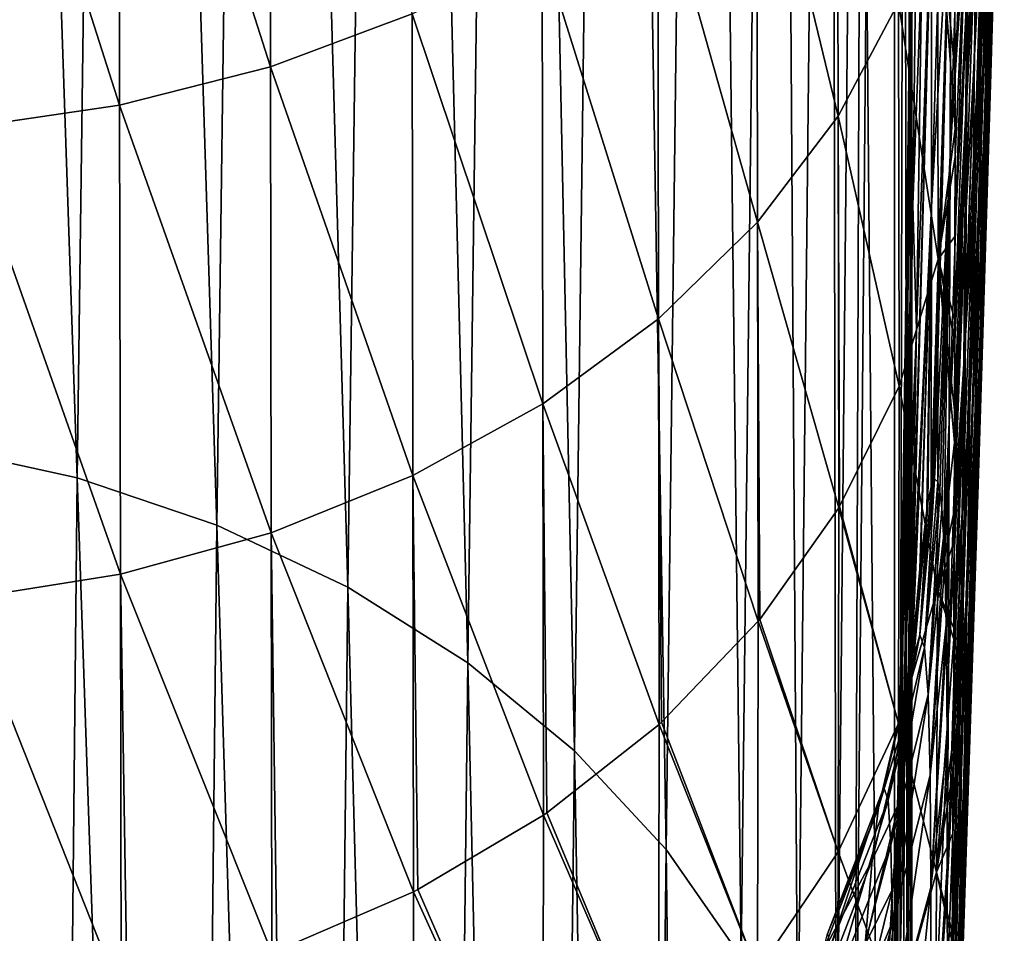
# Model space of a CAD drawing. Header units: metres. Extents: x -22 to 73, y -229 to 22.
# Tile 279 of 447: x 69.76 to 72.34, y -16.94 to -14.55. Entities that reach past the tile are written whole.
import ezdxf

# ---------------------------------------------------------------- set-up
doc = ezdxf.new("R2010")
doc.units = ezdxf.units.M
doc.layers.add('solid_509500_SW0001', color=7, linetype='CONTINUOUS')

msp = doc.modelspace()

# ---------------------------------------------------------------- linework, layer by layer
at = {"layer": 'solid_509500_SW0001'}
for points in [[(69.910164, -15.749055, 104.659492), (69.632225, -7.552925, 93.233162), (69.526772, -15.665167, 104.716293)], [(69.910164, -15.749055, 104.659492), (70.017578, -7.642092, 93.172707), (69.632225, -7.552925, 93.233162)], [(70.27684, -15.873529, 104.574036), (70.017578, -7.642092, 93.172707), (69.910164, -15.749055, 104.659492)], [(70.27684, -15.873529, 104.574036), (70.38517, -7.772264, 93.083076), (70.017578, -7.642092, 93.172707)], [(70.620407, -16.036415, 104.461418), (70.38517, -7.772264, 93.083076), (70.27684, -15.873529, 104.574036)], [(70.620407, -16.036415, 104.461418), (70.728462, -7.941125, 92.965866), (70.38517, -7.772264, 93.083076)], [(70.934845, -16.234865, 104.323608), (70.728462, -7.941125, 92.965866), (70.620407, -16.036415, 104.461418)], [(70.934845, -16.234865, 104.323608), (71.041351, -8.145673, 92.823158), (70.728462, -7.941125, 92.965866)], [(71.214684, -16.465414, 104.163017), (71.041351, -8.145673, 92.823158), (70.934845, -16.234865, 104.323608)], [(71.214684, -16.465414, 104.163017), (71.318268, -8.382266, 92.657494), (71.041351, -8.145673, 92.823158)], [(71.455009, -16.724031, 103.982437), (71.318268, -8.382266, 92.657494), (71.214684, -16.465414, 104.163017)], [(71.455009, -16.724031, 103.982437), (71.554283, -8.646699, 92.471817), (71.318268, -8.382266, 92.657494)], [(71.651642, -17.006201, 103.785034), (71.554283, -8.646699, 92.471817), (71.455009, -16.724031, 103.982437)], [(71.651642, -17.006201, 103.785034), (71.745201, -8.934265, 92.269432), (71.554283, -8.646699, 92.471817)], [(71.801132, -17.30699, 103.574257), (71.745201, -8.934265, 92.269432), (71.651642, -17.006201, 103.785034)], [(71.801132, -17.30699, 103.574257), (71.887627, -9.239851, 92.05394), (71.745201, -8.934265, 92.269432)], [(71.900879, -17.621143, 103.35379), (71.887627, -9.239851, 92.05394), (71.801132, -17.30699, 103.574257)], [(71.900879, -17.621143, 103.35379), (71.979027, -9.558017, 91.829178), (71.887627, -9.239851, 92.05394)], [(71.900879, -17.621143, 103.35379), (71.949539, -17.908514, 103.074821), (71.979027, -9.558017, 91.829178)], [(71.979027, -9.558017, 91.829178), (71.949539, -17.908514, 103.074821), (71.980484, -14.32576, 97.936165)], [(71.980484, -14.32576, 97.936165), (72.056168, -22.905062, 105.482613), (72.053749, -10.996961, 90.819214)], [(72.056168, -22.905062, 105.482613), (72.079445, -12.111004, 90.039146), (72.053749, -10.996961, 90.819214)], [(72.099998, -25.146599, 103.913071), (72.079445, -12.111004, 90.039146), (72.056168, -22.905062, 105.482613)], [(72.099998, -25.146599, 103.913071), (72.094864, -13.225175, 89.258995), (72.079445, -12.111004, 90.039146)], [(72.099998, -25.146599, 103.913071), (72.099998, -14.339411, 88.478798), (72.094864, -13.225175, 89.258995)], [(72.244293, -14.754294, 75.204636), (72.287575, -13.882607, 73.705429), (72.292297, -13.255094, 74.618523)], [(72.24765, -14.09403, 76.164597), (72.244293, -14.754294, 75.204636), (72.292297, -13.255094, 74.618523)], [(72.3041, -14.562917, 69.552353), (72.331444, -13.81272, 68.093803), (72.342354, -13.323133, 68.986023)], [(72.312668, -14.080664, 70.481583), (72.3041, -14.562917, 69.552353), (72.342354, -13.323133, 68.986023)], [(70.020393, -13.428399, 52.000645), (70.415771, -13.336674, 52.108803), (70.417091, -14.670959, 53.330647)], [(70.417091, -14.670959, 53.330647), (70.415771, -13.336674, 52.108803), (70.78891, -14.532237, 53.468304)], [(72.2033, -13.334949, 79.644058), (72.151726, -14.240801, 81.113525), (72.151131, -15.037156, 80.226799)], [(72.201912, -14.146014, 78.730911), (72.2033, -13.334949, 79.644058), (72.151131, -15.037156, 80.226799)], [(72.250488, -13.382712, 77.087265), (72.201912, -14.146014, 78.730911), (72.20018, -14.90281, 77.772141)], [(72.250488, -13.382712, 77.087265), (72.20018, -14.90281, 77.772141), (72.24765, -14.09403, 76.164597)], [(69.609077, -13.483748, 51.935863), (70.020393, -13.428399, 52.000645), (70.021622, -14.771629, 53.231094)], [(70.021622, -14.771629, 53.231094), (70.020393, -13.428399, 52.000645), (70.417091, -14.670959, 53.330647)], [(69.61026, -14.832276, 53.171593), (69.609077, -13.483748, 51.935863), (70.021622, -14.771629, 53.231094)], [(72.306656, -14.688479, 66.263542), (72.325348, -13.980075, 65.107742), (72.340622, -13.529605, 65.970482)], [(72.319542, -14.267812, 67.185524), (72.306656, -14.688479, 66.263542), (72.340622, -13.529605, 65.970482)], [(72.2761, -14.998299, 71.792526), (72.312668, -14.080664, 70.481583), (72.320427, -13.558264, 71.389961)], [(72.282173, -14.464023, 72.762466), (72.2761, -14.998299, 71.792526), (72.320427, -13.558264, 71.389961)], [(72.09626, -14.203655, 84.811493), (72.097275, -14.634486, 83.728081), (72.10672, -13.581509, 84.257217)], [(72.10672, -13.581509, 84.257217), (72.097275, -14.634486, 83.728081), (72.114197, -14.040845, 83.141983)], [(71.692726, -13.918361, 54.079498), (71.903755, -13.661212, 54.335979), (71.906281, -14.800616, 55.577957)], [(71.906281, -14.800616, 55.577957), (71.903755, -13.661212, 54.335979), (72.064629, -14.502377, 55.827808)], [(72.281601, -14.643423, 61.677021), (72.288193, -14.164908, 60.984535), (72.31089, -13.676729, 61.721634)], [(72.302551, -14.213726, 62.491425), (72.281601, -14.643423, 61.677021), (72.31089, -13.676729, 61.721634)], [(72.264191, -14.641476, 60.243908), (72.268547, -14.245338, 59.726593), (72.294296, -13.694696, 60.401508)], [(72.288193, -14.164908, 60.984535), (72.264191, -14.641476, 60.243908), (72.294296, -13.694696, 60.401508)], [(72.29142, -14.801107, 63.354744), (72.302551, -14.213726, 62.491425), (72.322266, -13.765536, 63.300526)], [(72.308952, -14.40375, 64.235146), (72.29142, -14.801107, 63.354744), (72.322266, -13.765536, 63.300526)], [(72.294708, -15.004672, 68.604836), (72.319542, -14.267812, 67.185524), (72.331444, -13.81272, 68.093803)], [(72.3041, -14.562917, 69.552353), (72.294708, -15.004672, 68.604836), (72.331444, -13.81272, 68.093803)], [(72.09726, -13.951076, 85.683296), (72.098755, -13.827234, 86.385559), (72.088936, -15.070792, 85.441956)], [(72.098434, -14.402187, 87.20948), (72.088936, -15.070792, 85.441956), (72.098755, -13.827234, 86.385559)], [(72.240425, -15.361831, 74.210579), (72.282173, -14.464023, 72.762466), (72.287575, -13.882607, 73.705429)], [(72.244293, -14.754294, 75.204636), (72.240425, -15.361831, 74.210579), (72.287575, -13.882607, 73.705429)], [(72.241402, -14.789475, 59.049274), (72.242828, -14.500573, 58.633881), (72.271225, -13.882777, 59.238113)], [(72.268547, -14.245338, 59.726593), (72.241402, -14.789475, 59.049274), (72.271225, -13.882777, 59.238113)], [(71.433044, -14.152213, 53.846436), (71.692726, -13.918361, 54.079498), (71.695145, -15.079045, 55.344841)], [(71.695145, -15.079045, 55.344841), (71.692726, -13.918361, 54.079498), (71.906281, -14.800616, 55.577957)], [(72.212883, -14.471229, 57.113651), (72.244019, -13.938357, 57.863876), (72.21312, -14.693296, 57.415577)], [(72.243896, -14.216276, 58.248531), (72.21312, -14.693296, 57.415577), (72.244019, -13.938357, 57.863876)], [(72.094299, -14.392375, 85.245148), (72.09726, -13.951076, 85.683296), (72.088936, -15.070792, 85.441956)], [(72.29277, -15.074939, 65.330299), (72.308952, -14.40375, 64.235146), (72.325348, -13.980075, 65.107742)], [(72.306656, -14.688479, 66.263542), (72.29277, -15.074939, 65.330299), (72.325348, -13.980075, 65.107742)], [(72.097275, -14.634486, 83.728081), (72.10218, -15.032887, 82.707047), (72.114197, -14.040845, 83.141983)], [(72.114197, -14.040845, 83.141983), (72.10218, -15.032887, 82.707047), (72.126183, -14.401976, 82.12249)], [(72.24765, -14.09403, 76.164597), (72.20018, -14.90281, 77.772141), (72.198097, -15.602948, 76.771172)], [(72.24765, -14.09403, 76.164597), (72.198097, -15.602948, 76.771172), (72.244293, -14.754294, 75.204636)], [(72.269348, -15.484583, 70.798592), (72.3041, -14.562917, 69.552353), (72.312668, -14.080664, 70.481583)], [(72.2761, -14.998299, 71.792526), (72.269348, -15.484583, 70.798592), (72.312668, -14.080664, 70.481583)], [(71.129791, -14.358185, 53.641361), (71.433044, -14.152213, 53.846436), (71.435356, -15.332207, 55.13303)], [(71.435356, -15.332207, 55.13303), (71.433044, -14.152213, 53.846436), (71.695145, -15.079045, 55.344841)], [(72.201912, -14.146014, 78.730911), (72.151131, -15.037156, 80.226799), (72.150612, -15.772871, 79.295982)], [(72.154739, -15.759752, 79.088768), (72.201912, -14.146014, 78.730911), (72.150612, -15.772871, 79.295982)], [(72.154739, -15.759752, 79.088768), (72.159325, -15.751664, 78.846542), (72.201912, -14.146014, 78.730911)], [(72.159325, -15.751664, 78.846542), (72.20018, -14.90281, 77.772141), (72.201912, -14.146014, 78.730911)], [(72.259422, -15.055282, 60.858974), (72.264191, -14.641476, 60.243908), (72.288193, -14.164908, 60.984535)], [(72.281601, -14.643423, 61.677021), (72.259422, -15.055282, 60.858974), (72.288193, -14.164908, 60.984535)], [(72.064629, -14.502377, 55.827808), (72.167084, -14.190175, 56.089493), (72.168671, -15.17555, 57.373966)], [(72.09626, -14.203655, 84.811493), (72.090912, -14.783044, 84.793129), (72.088066, -15.081874, 84.387756)], [(72.09626, -14.203655, 84.811493), (72.088066, -15.081874, 84.387756), (72.097275, -14.634486, 83.728081)], [(72.09626, -14.203655, 84.811493), (72.094299, -14.392375, 85.245148), (72.090912, -14.783044, 84.793129)], [(72.167084, -14.190175, 56.089493), (72.21312, -14.693296, 57.415577), (72.213165, -14.833739, 57.613304)], [(72.167084, -14.190175, 56.089493), (72.212883, -14.471229, 57.113651), (72.21312, -14.693296, 57.415577)], [(72.167084, -14.190175, 56.089493), (72.213165, -14.833739, 57.613304), (72.168671, -15.17555, 57.373966)], [(72.212982, -15.115884, 58.028221), (72.21315, -14.907093, 57.718788), (72.243896, -14.216276, 58.248531)], [(72.242828, -14.500573, 58.633881), (72.212982, -15.115884, 58.028221), (72.243896, -14.216276, 58.248531)], [(72.243896, -14.216276, 58.248531), (72.21315, -14.907093, 57.718788), (72.21312, -14.693296, 57.415577)], [(72.272766, -15.172729, 62.468632), (72.281601, -14.643423, 61.677021), (72.302551, -14.213726, 62.491425)], [(72.29142, -14.801107, 63.354744), (72.272766, -15.172729, 62.468632), (72.302551, -14.213726, 62.491425)], [(72.099541, -16.12648, 81.473259), (72.151726, -14.240801, 81.113525), (72.099991, -16.060823, 81.529282)], [(72.099541, -16.12648, 81.473259), (72.151131, -15.037156, 80.226799), (72.151726, -14.240801, 81.113525)], [(72.151726, -14.240801, 81.113525), (72.112144, -15.360381, 81.750557), (72.099991, -16.060823, 81.529282)], [(72.151726, -14.240801, 81.113525), (72.126183, -14.401976, 82.12249), (72.112144, -15.360381, 81.750557)], [(72.238892, -15.107032, 59.500961), (72.241402, -14.789475, 59.049274), (72.268547, -14.245338, 59.726593)], [(72.264191, -14.641476, 60.243908), (72.238892, -15.107032, 59.500961), (72.268547, -14.245338, 59.726593)], [(72.284508, -15.405744, 67.641693), (72.306656, -14.688479, 66.263542), (72.319542, -14.267812, 67.185524)], [(72.294708, -15.004672, 68.604836), (72.284508, -15.405744, 67.641693), (72.319542, -14.267812, 67.185524)], [(71.980484, -14.32576, 97.936165), (71.949539, -17.908514, 103.074821), (72.056168, -22.905062, 105.482613)], [(70.78891, -14.532237, 53.468304), (71.129791, -14.358185, 53.641361), (71.132011, -15.555136, 54.946671)], [(71.132011, -15.555136, 54.946671), (71.129791, -14.358185, 53.641361), (71.435356, -15.332207, 55.13303)], [(72.056168, -27.388136, 102.343536), (72.094864, -15.453647, 87.698601), (72.099998, -14.339411, 88.478798)], [(72.056168, -27.388136, 102.343536), (72.099998, -14.339411, 88.478798), (72.099998, -25.146599, 103.913071)], [(72.098434, -14.402187, 87.20948), (72.099998, -14.339411, 88.478798), (72.094864, -15.453647, 87.698601)], [(72.086006, -15.660978, 86.291328), (72.088936, -15.070792, 85.441956), (72.098434, -14.402187, 87.20948)], [(72.086006, -15.660978, 86.291328), (72.098434, -14.402187, 87.20948), (72.094864, -15.453647, 87.698601)], [(72.090912, -14.783044, 84.793129), (72.094299, -14.392375, 85.245148), (72.088936, -15.070792, 85.441956)], [(72.10218, -15.032887, 82.707047), (72.112144, -15.360381, 81.750557), (72.126183, -14.401976, 82.12249)], [(72.277901, -15.427551, 64.388275), (72.29142, -14.801107, 63.354744), (72.308952, -14.40375, 64.235146)], [(72.29277, -15.074939, 65.330299), (72.277901, -15.427551, 64.388275), (72.308952, -14.40375, 64.235146)], [(72.236046, -15.915174, 73.185738), (72.2761, -14.998299, 71.792526), (72.282173, -14.464023, 72.762466)], [(72.240425, -15.361831, 74.210579), (72.236046, -15.915174, 73.185738), (72.282173, -14.464023, 72.762466)], [(71.906281, -14.800616, 55.577957), (72.064629, -14.502377, 55.827808), (72.066261, -15.509258, 57.140301)], [(72.064629, -14.502377, 55.827808), (72.168671, -15.17555, 57.373966), (72.066261, -15.509258, 57.140301)], [(72.212593, -15.335471, 58.369133), (72.212982, -15.115884, 58.028221), (72.242828, -14.500573, 58.633881)], [(72.241402, -14.789475, 59.049274), (72.212593, -15.335471, 58.369133), (72.242828, -14.500573, 58.633881)], [(70.417091, -14.670959, 53.330647), (70.78891, -14.532237, 53.468304), (70.791054, -15.743464, 54.789421)], [(70.791054, -15.743464, 54.789421), (70.78891, -14.532237, 53.468304), (71.132011, -15.555136, 54.946671)], [(72.261925, -15.922212, 69.783737), (72.294708, -15.004672, 68.604836), (72.3041, -14.562917, 69.552353)], [(72.269348, -15.484583, 70.798592), (72.261925, -15.922212, 69.783737), (72.3041, -14.562917, 69.552353)], [(72.097275, -14.634486, 83.728081), (72.084816, -15.471054, 83.730225), (72.084167, -15.665176, 83.302216)], [(72.097275, -14.634486, 83.728081), (72.084167, -15.665176, 83.302216), (72.10218, -15.032887, 82.707047)], [(72.097275, -14.634486, 83.728081), (72.085167, -15.41704, 83.834839), (72.084816, -15.471054, 83.730225)], [(72.097275, -14.634486, 83.728081), (72.087677, -15.123146, 84.326553), (72.085167, -15.41704, 83.834839)], [(72.097275, -14.634486, 83.728081), (72.088066, -15.081874, 84.387756), (72.087677, -15.123146, 84.326553)], [(72.236015, -15.450028, 60.038948), (72.238892, -15.107032, 59.500961), (72.264191, -14.641476, 60.243908)], [(72.259422, -15.055282, 60.858974), (72.236015, -15.450028, 60.038948), (72.264191, -14.641476, 60.243908)], [(72.252975, -15.519306, 61.578934), (72.259422, -15.055282, 60.858974), (72.281601, -14.643423, 61.677021)], [(72.272766, -15.172729, 62.468632), (72.252975, -15.519306, 61.578934), (72.281601, -14.643423, 61.677021)], [(70.021622, -14.771629, 53.231094), (70.417091, -14.670959, 53.330647), (70.419174, -15.893496, 54.664368)], [(70.419174, -15.893496, 54.664368), (70.417091, -14.670959, 53.330647), (70.791054, -15.743464, 54.789421)], [(72.21315, -14.907093, 57.718788), (72.213165, -14.833739, 57.613304), (72.21312, -14.693296, 57.415577)], [(72.273483, -15.766109, 66.665642), (72.29277, -15.074939, 65.330299), (72.306656, -14.688479, 66.263542)], [(72.284508, -15.405744, 67.641693), (72.273483, -15.766109, 66.665642), (72.306656, -14.688479, 66.263542)], [(69.61026, -14.832276, 53.171593), (70.021622, -14.771629, 53.231094), (70.023659, -16.002293, 54.573952)], [(70.023659, -16.002293, 54.573952), (70.021622, -14.771629, 53.231094), (70.419174, -15.893496, 54.664368)], [(72.244293, -14.754294, 75.204636), (72.198097, -15.602948, 76.771172), (72.195671, -16.244268, 75.731598)], [(72.244293, -14.754294, 75.204636), (72.195671, -16.244268, 75.731598), (72.240425, -15.361831, 74.210579)], [(72.090912, -14.783044, 84.793129), (72.088936, -15.070792, 85.441956), (72.070015, -16.274761, 84.453682)], [(72.088066, -15.081874, 84.387756), (72.090912, -14.783044, 84.793129), (72.070015, -16.274761, 84.453682)], [(72.211967, -15.571888, 58.756069), (72.212456, -15.391366, 58.458549), (72.241402, -14.789475, 59.049274)], [(72.238892, -15.107032, 59.500961), (72.211967, -15.571888, 58.756069), (72.241402, -14.789475, 59.049274)], [(72.212456, -15.391366, 58.458549), (72.212593, -15.335471, 58.369133), (72.241402, -14.789475, 59.049274)], [(71.695145, -15.079045, 55.344841), (71.906281, -14.800616, 55.577957), (71.907951, -15.827977, 56.91713)], [(71.906281, -14.800616, 55.577957), (72.066261, -15.509258, 57.140301), (71.910255, -15.824133, 56.919823)], [(71.906281, -14.800616, 55.577957), (71.910255, -15.824133, 56.919823), (71.907951, -15.827977, 56.91713)], [(72.262032, -15.746818, 63.43998), (72.272766, -15.172729, 62.468632), (72.29142, -14.801107, 63.354744)], [(72.277901, -15.427551, 64.388275), (72.262032, -15.746818, 63.43998), (72.29142, -14.801107, 63.354744)], [(69.612259, -16.067722, 54.519958), (69.61026, -14.832276, 53.171593), (70.023659, -16.002293, 54.573952)], [(72.168671, -15.17555, 57.373966), (72.213165, -14.833739, 57.613304), (72.21315, -14.907093, 57.718788)], [(72.159325, -15.751664, 78.846542), (72.1679, -15.759419, 78.349831), (72.20018, -14.90281, 77.772141)], [(72.1679, -15.759419, 78.349831), (72.173286, -15.784803, 77.997269), (72.20018, -14.90281, 77.772141)], [(72.173286, -15.784803, 77.997269), (72.17836, -15.830148, 77.621933), (72.20018, -14.90281, 77.772141)], [(72.17836, -15.830148, 77.621933), (72.183655, -15.913025, 77.156853), (72.20018, -14.90281, 77.772141)], [(72.183655, -15.913025, 77.156853), (72.198097, -15.602948, 76.771172), (72.20018, -14.90281, 77.772141)], [(72.168671, -15.17555, 57.373966), (72.21315, -14.907093, 57.718788), (72.212982, -15.115884, 58.028221)], [(72.23114, -16.413074, 72.133568), (72.269348, -15.484583, 70.798592), (72.2761, -14.998299, 71.792526)], [(72.236046, -15.915174, 73.185738), (72.23114, -16.413074, 72.133568), (72.2761, -14.998299, 71.792526)], [(72.253822, -16.310724, 68.751137), (72.284508, -15.405744, 67.641693), (72.294708, -15.004672, 68.604836)], [(72.261925, -15.922212, 69.783737), (72.253822, -16.310724, 68.751137), (72.294708, -15.004672, 68.604836)], [(72.10218, -15.032887, 82.707047), (72.084167, -15.665176, 83.302216), (72.084175, -15.668385, 83.294334)], [(72.10218, -15.032887, 82.707047), (72.084175, -15.668385, 83.294334), (72.085716, -15.865046, 82.720261)], [(72.10218, -15.032887, 82.707047), (72.085716, -15.865046, 82.720261), (72.08815, -15.948197, 82.381783)], [(72.10218, -15.032887, 82.707047), (72.08815, -15.948197, 82.381783), (72.112144, -15.360381, 81.750557)], [(72.099541, -16.12648, 81.473259), (72.09977, -16.174646, 81.403961), (72.151131, -15.037156, 80.226799)], [(72.09977, -16.174646, 81.403961), (72.099838, -16.224497, 81.340416), (72.151131, -15.037156, 80.226799)], [(72.099838, -16.224497, 81.340416), (72.120583, -15.987611, 80.590424), (72.151131, -15.037156, 80.226799)], [(72.120583, -15.987611, 80.590424), (72.122147, -15.972283, 80.529816), (72.151131, -15.037156, 80.226799)], [(72.122147, -15.972283, 80.529816), (72.138939, -15.83437, 79.836922), (72.151131, -15.037156, 80.226799)], [(72.138939, -15.83437, 79.836922), (72.142143, -15.814274, 79.694191), (72.151131, -15.037156, 80.226799)], [(72.142143, -15.814274, 79.694191), (72.150612, -15.772871, 79.295982), (72.151131, -15.037156, 80.226799)], [(72.232056, -15.841632, 60.687778), (72.236015, -15.450028, 60.038948), (72.259422, -15.055282, 60.858974)], [(72.252975, -15.519306, 61.578934), (72.232056, -15.841632, 60.687778), (72.259422, -15.055282, 60.858974)], [(71.435356, -15.332207, 55.13303), (71.695145, -15.079045, 55.344841), (71.696846, -16.12546, 56.708832)], [(71.695145, -15.079045, 55.344841), (71.907951, -15.827977, 56.91713), (71.700836, -16.120638, 56.712208)], [(71.695145, -15.079045, 55.344841), (71.700836, -16.120638, 56.712208), (71.696846, -16.12546, 56.708832)], [(72.086006, -15.660978, 86.291328), (72.070015, -16.274761, 84.453682), (72.088936, -15.070792, 85.441956)], [(72.087677, -15.123146, 84.326553), (72.088066, -15.081874, 84.387756), (72.070015, -16.274761, 84.453682)], [(72.26165, -16.085913, 65.679451), (72.277901, -15.427551, 64.388275), (72.29277, -15.074939, 65.330299)], [(72.273483, -15.766109, 66.665642), (72.26165, -16.085913, 65.679451), (72.29277, -15.074939, 65.330299)], [(72.211082, -15.836916, 59.21793), (72.2117, -15.656958, 58.900845), (72.238892, -15.107032, 59.500961)], [(72.236015, -15.450028, 60.038948), (72.211082, -15.836916, 59.21793), (72.238892, -15.107032, 59.500961)], [(72.2117, -15.656958, 58.900845), (72.211967, -15.571888, 58.756069), (72.238892, -15.107032, 59.500961)], [(72.087677, -15.123146, 84.326553), (72.070015, -16.274761, 84.453682), (72.085167, -15.41704, 83.834839)], [(72.168671, -15.17555, 57.373966), (72.212982, -15.115884, 58.028221), (72.212593, -15.335471, 58.369133)], [(72.066261, -15.509258, 57.140301), (72.168671, -15.17555, 57.373966), (72.167099, -16.041054, 58.731476)], [(72.167099, -16.041054, 58.731476), (72.168671, -15.17555, 57.373966), (72.2117, -15.656958, 58.900845)], [(72.168671, -15.17555, 57.373966), (72.212593, -15.335471, 58.369133), (72.212456, -15.391366, 58.458549)], [(72.168671, -15.17555, 57.373966), (72.212456, -15.391366, 58.458549), (72.211967, -15.571888, 58.756069)], [(72.168671, -15.17555, 57.373966), (72.211967, -15.571888, 58.756069), (72.2117, -15.656958, 58.900845)], [(72.245178, -16.033377, 62.487957), (72.252975, -15.519306, 61.578934), (72.272766, -15.172729, 62.468632)], [(72.262032, -15.746818, 63.43998), (72.245178, -16.033377, 62.487957), (72.272766, -15.172729, 62.468632)], [(71.132011, -15.555136, 54.946671), (71.435356, -15.332207, 55.13303), (71.437088, -16.395872, 56.519485)], [(71.435356, -15.332207, 55.13303), (71.696846, -16.12546, 56.708832), (71.443123, -16.390409, 56.523312)], [(71.435356, -15.332207, 55.13303), (71.443123, -16.390409, 56.523312), (71.437088, -16.395872, 56.519485)], [(72.090736, -15.995968, 82.131294), (72.112144, -15.360381, 81.750557), (72.08815, -15.948197, 82.381783)], [(72.090736, -15.995968, 82.131294), (72.099991, -16.060823, 81.529282), (72.112144, -15.360381, 81.750557)], [(72.240425, -15.361831, 74.210579), (72.195671, -16.244268, 75.731598), (72.192879, -16.825439, 74.657516)], [(72.240425, -15.361831, 74.210579), (72.192879, -16.825439, 74.657516), (72.236046, -15.915174, 73.185738)], [(72.070015, -16.274761, 84.453682), (72.084816, -15.471054, 83.730225), (72.085167, -15.41704, 83.834839)], [(72.245049, -16.649858, 67.704018), (72.273483, -15.766109, 66.665642), (72.284508, -15.405744, 67.641693)], [(72.253822, -16.310724, 68.751137), (72.245049, -16.649858, 67.704018), (72.284508, -15.405744, 67.641693)], [(72.249001, -16.365469, 64.685936), (72.262032, -15.746818, 63.43998), (72.277901, -15.427551, 64.388275)], [(72.26165, -16.085913, 65.679451), (72.249001, -16.365469, 64.685936), (72.277901, -15.427551, 64.388275)], [(72.056168, -27.388136, 102.343536), (72.079445, -16.567818, 86.918457), (72.094864, -15.453647, 87.698601)], [(72.070015, -16.274761, 84.453682), (72.076843, -16.131588, 83.096581), (72.084816, -15.471054, 83.730225)], [(72.084167, -15.665176, 83.302216), (72.084816, -15.471054, 83.730225), (72.076843, -16.131588, 83.096581)], [(72.086006, -15.660978, 86.291328), (72.094864, -15.453647, 87.698601), (72.079445, -16.567818, 86.918457)], [(72.209885, -16.14398, 59.796783), (72.210793, -15.916691, 59.363503), (72.236015, -15.450028, 60.038948)], [(72.232056, -15.841632, 60.687778), (72.209885, -16.14398, 59.796783), (72.236015, -15.450028, 60.038948)], [(72.210793, -15.916691, 59.363503), (72.211082, -15.836916, 59.21793), (72.236015, -15.450028, 60.038948)], [(72.225731, -16.854502, 71.057625), (72.261925, -15.922212, 69.783737), (72.269348, -15.484583, 70.798592)], [(72.23114, -16.413074, 72.133568), (72.225731, -16.854502, 71.057625), (72.269348, -15.484583, 70.798592)], [(71.910255, -15.824133, 56.919823), (72.066261, -15.509258, 57.140301), (72.064651, -16.393631, 58.527435)], [(72.064651, -16.393631, 58.527435), (72.066261, -15.509258, 57.140301), (72.167099, -16.041054, 58.731476)], [(72.227325, -16.287996, 61.534767), (72.232056, -15.841632, 60.687778), (72.252975, -15.519306, 61.578934)], [(72.245178, -16.033377, 62.487957), (72.227325, -16.287996, 61.534767), (72.252975, -15.519306, 61.578934)], [(70.791054, -15.743464, 54.789421), (71.132011, -15.555136, 54.946671), (71.133766, -16.633913, 56.35281)], [(71.132011, -15.555136, 54.946671), (71.437088, -16.395872, 56.519485), (71.14212, -16.628204, 56.356808)], [(71.132011, -15.555136, 54.946671), (71.14212, -16.628204, 56.356808), (71.133766, -16.633913, 56.35281)], [(72.183655, -15.913025, 77.156853), (72.186012, -15.969692, 76.908455), (72.198097, -15.602948, 76.771172)], [(72.186012, -15.969692, 76.908455), (72.190132, -16.134665, 76.335449), (72.198097, -15.602948, 76.771172)], [(72.190132, -16.134665, 76.335449), (72.19075, -16.175732, 76.214745), (72.198097, -15.602948, 76.771172)], [(72.19075, -16.175732, 76.214745), (72.195671, -16.244268, 75.731598), (72.198097, -15.602948, 76.771172)], [(69.526772, -15.665167, 104.716293), (69.45211, -23.765558, 116.267342), (69.828972, -23.847116, 116.212555)], [(69.910164, -15.749055, 104.659492), (69.526772, -15.665167, 104.716293), (69.828972, -23.847116, 116.212555)], [(72.061691, -16.899727, 85.350708), (72.070015, -16.274761, 84.453682), (72.086006, -15.660978, 86.291328)], [(72.061691, -16.899727, 85.350708), (72.086006, -15.660978, 86.291328), (72.079445, -16.567818, 86.918457)], [(72.084175, -15.668385, 83.294334), (72.084167, -15.665176, 83.302216), (72.076843, -16.131588, 83.096581)], [(72.085716, -15.865046, 82.720261), (72.084175, -15.668385, 83.294334), (72.076843, -16.131588, 83.096581)], [(72.167099, -16.041054, 58.731476), (72.2117, -15.656958, 58.900845), (72.211082, -15.836916, 59.21793)], [(69.910164, -15.749055, 104.659492), (69.828972, -23.847116, 116.212555), (70.189934, -23.967949, 116.130188)], [(70.27684, -15.873529, 104.574036), (69.910164, -15.749055, 104.659492), (70.189934, -23.967949, 116.130188)], [(70.419174, -15.893496, 54.664368), (70.791054, -15.743464, 54.789421), (70.792831, -16.834917, 56.212063)], [(70.791054, -15.743464, 54.789421), (71.133766, -16.633913, 56.35281), (70.803673, -16.829403, 56.215927)], [(70.791054, -15.743464, 54.789421), (70.803673, -16.829403, 56.215927), (70.792831, -16.834917, 56.212063)], [(72.120667, -16.161133, 78.838989), (72.159325, -15.751664, 78.846542), (72.154739, -15.759752, 79.088768)], [(72.133347, -16.194288, 78.035774), (72.159325, -15.751664, 78.846542), (72.120667, -16.161133, 78.838989)], [(72.133347, -16.194288, 78.035774), (72.1679, -15.759419, 78.349831), (72.159325, -15.751664, 78.846542)], [(72.235535, -16.605244, 63.687935), (72.245178, -16.033377, 62.487957), (72.262032, -15.746818, 63.43998)], [(72.249001, -16.365469, 64.685936), (72.235535, -16.605244, 63.687935), (72.262032, -15.746818, 63.43998)], [(72.120667, -16.161133, 78.838989), (72.154739, -15.759752, 79.088768), (72.150612, -15.772871, 79.295982)], [(72.120667, -16.161133, 78.838989), (72.150612, -15.772871, 79.295982), (72.142143, -15.814274, 79.694191)], [(72.133347, -16.194288, 78.035774), (72.173286, -15.784803, 77.997269), (72.1679, -15.759419, 78.349831)], [(72.235596, -16.939564, 66.645691), (72.26165, -16.085913, 65.679451), (72.273483, -15.766109, 66.665642)], [(72.245049, -16.649858, 67.704018), (72.235596, -16.939564, 66.645691), (72.273483, -15.766109, 66.665642)], [(72.142624, -16.317495, 77.241325), (72.173286, -15.784803, 77.997269), (72.133347, -16.194288, 78.035774)], [(72.142624, -16.317495, 77.241325), (72.17836, -15.830148, 77.621933), (72.173286, -15.784803, 77.997269)], [(71.700836, -16.120638, 56.712208), (71.907951, -15.827977, 56.91713), (71.906303, -16.730316, 58.332478)], [(71.906303, -16.730316, 58.332478), (71.907951, -15.827977, 56.91713), (72.064651, -16.393631, 58.527435)], [(71.907951, -15.827977, 56.91713), (71.910255, -15.824133, 56.919823), (72.064651, -16.393631, 58.527435)], [(72.104927, -16.218727, 79.640747), (72.142143, -15.814274, 79.694191), (72.138939, -15.83437, 79.836922)], [(72.120667, -16.161133, 78.838989), (72.142143, -15.814274, 79.694191), (72.104927, -16.218727, 79.640747)], [(72.142624, -16.317495, 77.241325), (72.183655, -15.913025, 77.156853), (72.17836, -15.830148, 77.621933)], [(72.104927, -16.218727, 79.640747), (72.138939, -15.83437, 79.836922), (72.122147, -15.972283, 80.529816)], [(72.167099, -16.041054, 58.731476), (72.211082, -15.836916, 59.21793), (72.210793, -15.916691, 59.363503)], [(72.208244, -16.517349, 60.579029), (72.208656, -16.426277, 60.379051), (72.232056, -15.841632, 60.687778)], [(72.227325, -16.287996, 61.534767), (72.208244, -16.517349, 60.579029), (72.232056, -15.841632, 60.687778)], [(72.208656, -16.426277, 60.379051), (72.20977, -16.172094, 59.852467), (72.232056, -15.841632, 60.687778)], [(72.20977, -16.172094, 59.852467), (72.209885, -16.14398, 59.796783), (72.232056, -15.841632, 60.687778)], [(70.27684, -15.873529, 104.574036), (70.189934, -23.967949, 116.130188), (70.528908, -24.126024, 116.021622)], [(70.620407, -16.036415, 104.461418), (70.27684, -15.873529, 104.574036), (70.528908, -24.126024, 116.021622)], [(72.08815, -15.948197, 82.381783), (72.085716, -15.865046, 82.720261), (72.076843, -16.131588, 83.096581)], [(70.023659, -16.002293, 54.573952), (70.419174, -15.893496, 54.664368), (70.420967, -16.994942, 56.100014)], [(70.419174, -15.893496, 54.664368), (70.792831, -16.834917, 56.212063), (70.434357, -16.990093, 56.103409)], [(70.419174, -15.893496, 54.664368), (70.434357, -16.990093, 56.103409), (70.420967, -16.994942, 56.100014)], [(72.148247, -16.528961, 76.465591), (72.183655, -15.913025, 77.156853), (72.142624, -16.317495, 77.241325)], [(72.148247, -16.528961, 76.465591), (72.186012, -15.969692, 76.908455), (72.183655, -15.913025, 77.156853)], [(72.167099, -16.041054, 58.731476), (72.210793, -15.916691, 59.363503), (72.209885, -16.14398, 59.796783)], [(72.193169, -17.059555, 74.033287), (72.236046, -15.915174, 73.185738), (72.192879, -16.825439, 74.657516)], [(72.193169, -17.059555, 74.033287), (72.193565, -17.315197, 73.25621), (72.236046, -15.915174, 73.185738)], [(72.193565, -17.315197, 73.25621), (72.23114, -16.413074, 72.133568), (72.236046, -15.915174, 73.185738)], [(72.219795, -17.238659, 69.961555), (72.253822, -16.310724, 68.751137), (72.261925, -15.922212, 69.783737)], [(72.225731, -16.854502, 71.057625), (72.219795, -17.238659, 69.961555), (72.261925, -15.922212, 69.783737)], [(72.08815, -15.948197, 82.381783), (72.076843, -16.131588, 83.096581), (72.067513, -16.768805, 82.445885)], [(72.090736, -15.995968, 82.131294), (72.08815, -15.948197, 82.381783), (72.067513, -16.768805, 82.445885)], [(72.086502, -16.366629, 80.430725), (72.122147, -15.972283, 80.529816), (72.120583, -15.987611, 80.590424)], [(72.104927, -16.218727, 79.640747), (72.122147, -15.972283, 80.529816), (72.086502, -16.366629, 80.430725)], [(72.086502, -16.366629, 80.430725), (72.120583, -15.987611, 80.590424), (72.099838, -16.224497, 81.340416)], [(72.148247, -16.528961, 76.465591), (72.190132, -16.134665, 76.335449), (72.186012, -15.969692, 76.908455)], [(69.612259, -16.067722, 54.519958), (70.023659, -16.002293, 54.573952), (70.025459, -17.110849, 56.018856)], [(70.023659, -16.002293, 54.573952), (70.420967, -16.994942, 56.100014), (70.041351, -17.107157, 56.021439)], [(70.023659, -16.002293, 54.573952), (70.041351, -17.107157, 56.021439), (70.025459, -17.110849, 56.018856)], [(72.090736, -15.995968, 82.131294), (72.067513, -16.768805, 82.445885), (72.099991, -16.060823, 81.529282)], [(70.620407, -16.036415, 104.461418), (70.528908, -24.126024, 116.021622), (70.840187, -24.318674, 115.888695)], [(70.934845, -16.234865, 104.323608), (70.620407, -16.036415, 104.461418), (70.840187, -24.318674, 115.888695)], [(72.221252, -16.805866, 62.688313), (72.227325, -16.287996, 61.534767), (72.245178, -16.033377, 62.487957)], [(72.235535, -16.605244, 63.687935), (72.221252, -16.805866, 62.688313), (72.245178, -16.033377, 62.487957)], [(72.064651, -16.393631, 58.527435), (72.167099, -16.041054, 58.731476), (72.164345, -16.783226, 60.15704)], [(72.067513, -16.768805, 82.445885), (72.068527, -16.746479, 82.408485), (72.099991, -16.060823, 81.529282)], [(72.068527, -16.746479, 82.408485), (72.069244, -16.730917, 82.382111), (72.099991, -16.060823, 81.529282)], [(72.069244, -16.730917, 82.382111), (72.099541, -16.12648, 81.473259), (72.099991, -16.060823, 81.529282)], [(72.164345, -16.783226, 60.15704), (72.167099, -16.041054, 58.731476), (72.20977, -16.172094, 59.852467)], [(72.167099, -16.041054, 58.731476), (72.209885, -16.14398, 59.796783), (72.20977, -16.172094, 59.852467)], [(69.612259, -16.067722, 54.519958), (70.025459, -17.110849, 56.018856), (69.632294, -17.178318, 55.971611)], [(72.225471, -17.179989, 65.579491), (72.249001, -16.365469, 64.685936), (72.26165, -16.085913, 65.679451)], [(72.235596, -16.939564, 66.645691), (72.225471, -17.179989, 65.579491), (72.26165, -16.085913, 65.679451)], [(71.443123, -16.390409, 56.523312), (71.696846, -16.12546, 56.708832), (71.695175, -17.04451, 58.150421)], [(71.695175, -17.04451, 58.150421), (71.696846, -16.12546, 56.708832), (71.906303, -16.730316, 58.332478)], [(71.696846, -16.12546, 56.708832), (71.700836, -16.120638, 56.712208), (71.906303, -16.730316, 58.332478)], [(72.042946, -17.437603, 83.424927), (72.055199, -17.072674, 82.910126), (72.076843, -16.131588, 83.096581)], [(72.070015, -16.274761, 84.453682), (72.042946, -17.437603, 83.424927), (72.076843, -16.131588, 83.096581)], [(72.055199, -17.072674, 82.910126), (72.067513, -16.768805, 82.445885), (72.076843, -16.131588, 83.096581)], [(72.069244, -16.730917, 82.382111), (72.083313, -16.463076, 81.882294), (72.099541, -16.12648, 81.473259)], [(72.083313, -16.463076, 81.882294), (72.08416, -16.44908, 81.85331), (72.099541, -16.12648, 81.473259)], [(72.08416, -16.44908, 81.85331), (72.09977, -16.174646, 81.403961), (72.099541, -16.12648, 81.473259)], [(72.148247, -16.528961, 76.465591), (72.15004, -16.823805, 75.722694), (72.190132, -16.134665, 76.335449)], [(72.15004, -16.823805, 75.722694), (72.19075, -16.175732, 76.214745), (72.190132, -16.134665, 76.335449)], [(72.026344, -16.56155, 78.82946), (72.120667, -16.161133, 78.838989), (72.104927, -16.218727, 79.640747)], [(72.037247, -16.594683, 78.071869), (72.120667, -16.161133, 78.838989), (72.026344, -16.56155, 78.82946)], [(72.037247, -16.594683, 78.071869), (72.133347, -16.194288, 78.035774), (72.120667, -16.161133, 78.838989)], [(72.044914, -16.712814, 77.322929), (72.133347, -16.194288, 78.035774), (72.037247, -16.594683, 78.071869)], [(72.044914, -16.712814, 77.322929), (72.142624, -16.317495, 77.241325), (72.133347, -16.194288, 78.035774)], [(72.08416, -16.44908, 81.85331), (72.099838, -16.224497, 81.340416), (72.09977, -16.174646, 81.403961)], [(72.15004, -16.823805, 75.722694), (72.192505, -16.444511, 75.54863), (72.19075, -16.175732, 76.214745)], [(72.164345, -16.783226, 60.15704), (72.20977, -16.172094, 59.852467), (72.208656, -16.426277, 60.379051)], [(72.19075, -16.175732, 76.214745), (72.192505, -16.444511, 75.54863), (72.195671, -16.244268, 75.731598)], [(72.012489, -16.61417, 79.586006), (72.104927, -16.218727, 79.640747), (72.086502, -16.366629, 80.430725)], [(72.026344, -16.56155, 78.82946), (72.104927, -16.218727, 79.640747), (72.012489, -16.61417, 79.586006)], [(70.934845, -16.234865, 104.323608), (70.840187, -24.318674, 115.888695), (71.11853, -24.542654, 115.733643)], [(71.214684, -16.465414, 104.163017), (70.934845, -16.234865, 104.323608), (71.11853, -24.542654, 115.733643)], [(72.065765, -16.603201, 81.197433), (72.099838, -16.224497, 81.340416), (72.083313, -16.463076, 81.882294)], [(72.086502, -16.366629, 80.430725), (72.099838, -16.224497, 81.340416), (72.065765, -16.603201, 81.197433)], [(72.083313, -16.463076, 81.882294), (72.099838, -16.224497, 81.340416), (72.08416, -16.44908, 81.85331)], [(72.192505, -16.444511, 75.54863), (72.192818, -16.769133, 74.79792), (72.195671, -16.244268, 75.731598)], [(72.192818, -16.769133, 74.79792), (72.192879, -16.825439, 74.657516), (72.195671, -16.244268, 75.731598)], [(72.061691, -16.899727, 85.350708), (72.042946, -17.437603, 83.424927), (72.070015, -16.274761, 84.453682)], [(72.206055, -16.969854, 61.685791), (72.206192, -16.942722, 61.613117), (72.227325, -16.287996, 61.534767)], [(72.221252, -16.805866, 62.688313), (72.206055, -16.969854, 61.685791), (72.227325, -16.287996, 61.534767)], [(72.206192, -16.942722, 61.613117), (72.207474, -16.68228, 60.958744), (72.227325, -16.287996, 61.534767)], [(72.207474, -16.68228, 60.958744), (72.208244, -16.517349, 60.579029), (72.227325, -16.287996, 61.534767)], [(72.049133, -16.914162, 76.592064), (72.142624, -16.317495, 77.241325), (72.044914, -16.712814, 77.322929)], [(72.049133, -16.914162, 76.592064), (72.148247, -16.528961, 76.465591), (72.142624, -16.317495, 77.241325)], [(72.213348, -17.564985, 68.849083), (72.245049, -16.649858, 67.704018), (72.253822, -16.310724, 68.751137)], [(72.219795, -17.238659, 69.961555), (72.213348, -17.564985, 68.849083), (72.253822, -16.310724, 68.751137)], [(71.996002, -16.752201, 80.331726), (72.086502, -16.366629, 80.430725), (72.065765, -16.603201, 81.197433)], [(72.012489, -16.61417, 79.586006), (72.086502, -16.366629, 80.430725), (71.996002, -16.752201, 80.331726)], [(72.214668, -17.371487, 64.508812), (72.235535, -16.605244, 63.687935), (72.249001, -16.365469, 64.685936)], [(72.225471, -17.179989, 65.579491), (72.214668, -17.371487, 64.508812), (72.249001, -16.365469, 64.685936)], [(71.14212, -16.628204, 56.356808), (71.437088, -16.395872, 56.519485), (71.435402, -17.330053, 57.984837)], [(71.435402, -17.330053, 57.984837), (71.437088, -16.395872, 56.519485), (71.695175, -17.04451, 58.150421)], [(71.437088, -16.395872, 56.519485), (71.443123, -16.390409, 56.523312), (71.695175, -17.04451, 58.150421)], [(71.906303, -16.730316, 58.332478), (72.064651, -16.393631, 58.527435), (72.062019, -17.152157, 59.984276)], [(72.062019, -17.152157, 59.984276), (72.064651, -16.393631, 58.527435), (72.164345, -16.783226, 60.15704)], [(72.164345, -16.783226, 60.15704), (72.208656, -16.426277, 60.379051), (72.208244, -16.517349, 60.579029)], [(72.193565, -17.315197, 73.25621), (72.194, -17.535551, 72.468178), (72.23114, -16.413074, 72.133568)], [(72.194, -17.535551, 72.468178), (72.194489, -17.720125, 71.670898), (72.23114, -16.413074, 72.133568)], [(72.194489, -17.720125, 71.670898), (72.225731, -16.854502, 71.057625), (72.23114, -16.413074, 72.133568)], [(72.15004, -16.823805, 75.722694), (72.150581, -17.430429, 74.23584), (72.192505, -16.444511, 75.54863)], [(72.150581, -17.430429, 74.23584), (72.192818, -16.769133, 74.79792), (72.192505, -16.444511, 75.54863)], [(71.214684, -16.465414, 104.163017), (71.11853, -24.542654, 115.733643), (71.35923, -24.794188, 115.559082)], [(71.455009, -16.724031, 103.982437), (71.214684, -16.465414, 104.163017), (71.35923, -24.794188, 115.559082)], [(72.048996, -16.828432, 81.710693), (72.083313, -16.463076, 81.882294), (72.068527, -16.746479, 82.408485)], [(72.065765, -16.603201, 81.197433), (72.083313, -16.463076, 81.882294), (72.048996, -16.828432, 81.710693)], [(72.068527, -16.746479, 82.408485), (72.083313, -16.463076, 81.882294), (72.069244, -16.730917, 82.382111)], [(72.049133, -16.914162, 76.592064), (72.049644, -17.19438, 75.892731), (72.148247, -16.528961, 76.465591)], [(72.148247, -16.528961, 76.465591), (72.049644, -17.19438, 75.892731), (72.15004, -16.823805, 75.722694)], [(72.164345, -16.783226, 60.15704), (72.208244, -16.517349, 60.579029), (72.207474, -16.68228, 60.958744)], [(71.878105, -16.945274, 78.819252), (72.026344, -16.56155, 78.82946), (72.012489, -16.61417, 79.586006)], [(71.88681, -16.978197, 78.105598), (72.026344, -16.56155, 78.82946), (71.878105, -16.945274, 78.819252)], [(71.88681, -16.978197, 78.105598), (72.037247, -16.594683, 78.071869), (72.026344, -16.56155, 78.82946)], [(72.061691, -16.899727, 85.350708), (72.079445, -16.567818, 86.918457), (72.053749, -17.681862, 86.13839)], [(72.056168, -27.388136, 102.343536), (72.053749, -17.681862, 86.13839), (72.079445, -16.567818, 86.918457)], [(71.892395, -17.091249, 77.400452), (72.037247, -16.594683, 78.071869), (71.88681, -16.978197, 78.105598)], [(71.892395, -17.091249, 77.400452), (72.044914, -16.712814, 77.322929), (72.037247, -16.594683, 78.071869)], [(71.977333, -16.973652, 81.056061), (72.065765, -16.603201, 81.197433), (72.048996, -16.828432, 81.710693)], [(71.996002, -16.752201, 80.331726), (72.065765, -16.603201, 81.197433), (71.977333, -16.973652, 81.056061)], [(72.203041, -17.516621, 63.42487), (72.203239, -17.482975, 63.297226), (72.235535, -16.605244, 63.687935)], [(72.214668, -17.371487, 64.508812), (72.203041, -17.516621, 63.42487), (72.235535, -16.605244, 63.687935)], [(72.203239, -17.482975, 63.297226), (72.221252, -16.805866, 62.688313), (72.235535, -16.605244, 63.687935)], [(70.803673, -16.829403, 56.215927), (71.133766, -16.633913, 56.35281), (71.132065, -17.581348, 57.83897)], [(71.132065, -17.581348, 57.83897), (71.133766, -16.633913, 56.35281), (71.435402, -17.330053, 57.984837)], [(71.133766, -16.633913, 56.35281), (71.14212, -16.628204, 56.356808), (71.435402, -17.330053, 57.984837)], [(71.866524, -16.993275, 79.532257), (72.012489, -16.61417, 79.586006), (71.996002, -16.752201, 80.331726)], [(71.878105, -16.945274, 78.819252), (72.012489, -16.61417, 79.586006), (71.866524, -16.993275, 79.532257)], [(72.206383, -17.83316, 67.724022), (72.235596, -16.939564, 66.645691), (72.245049, -16.649858, 67.704018)], [(72.213348, -17.564985, 68.849083), (72.206383, -17.83316, 67.724022), (72.245049, -16.649858, 67.704018)], [(72.164345, -16.783226, 60.15704), (72.207474, -16.68228, 60.958744), (72.206192, -16.942722, 61.613117)], [(71.455009, -16.724031, 103.982437), (71.35923, -24.794188, 115.559082), (71.558243, -25.069036, 115.36795)], [(71.651642, -17.006201, 103.785034), (71.455009, -16.724031, 103.982437), (71.558243, -25.069036, 115.36795)], [(71.695175, -17.04451, 58.150421), (71.906303, -16.730316, 58.332478), (71.903801, -17.504478, 59.81916)], [(71.894714, -17.282663, 76.712715), (72.044914, -16.712814, 77.322929), (71.892395, -17.091249, 77.400452)], [(71.894714, -17.282663, 76.712715), (72.049133, -16.914162, 76.592064), (72.044914, -16.712814, 77.322929)], [(71.903801, -17.504478, 59.81916), (71.906303, -16.730316, 58.332478), (72.062019, -17.152157, 59.984276)], [(71.85231, -17.121954, 80.235321), (71.996002, -16.752201, 80.331726), (71.977333, -16.973652, 81.056061)], [(71.866524, -16.993275, 79.532257), (71.996002, -16.752201, 80.331726), (71.85231, -17.121954, 80.235321)], [(72.034126, -17.095079, 82.20845), (72.068527, -16.746479, 82.408485), (72.055199, -17.072674, 82.910126)], [(72.048996, -16.828432, 81.710693), (72.068527, -16.746479, 82.408485), (72.034126, -17.095079, 82.20845)], [(72.055199, -17.072674, 82.910126), (72.068527, -16.746479, 82.408485), (72.067513, -16.768805, 82.445885)], [(72.062019, -17.152157, 59.984276), (72.164345, -16.783226, 60.15704), (72.161705, -17.397942, 61.641045)], [(72.150581, -17.430429, 74.23584), (72.192879, -16.825439, 74.657516), (72.192818, -16.769133, 74.79792)], [(72.161705, -17.397942, 61.641045), (72.164345, -16.783226, 60.15704), (72.206055, -16.969854, 61.685791)], [(72.164345, -16.783226, 60.15704), (72.206192, -16.942722, 61.613117), (72.206055, -16.969854, 61.685791)], [(72.203239, -17.482975, 63.297226), (72.204796, -17.209801, 62.375465), (72.221252, -16.805866, 62.688313)], [(72.204796, -17.209801, 62.375465), (72.206055, -16.969854, 61.685791), (72.221252, -16.805866, 62.688313)], [(70.434357, -16.990093, 56.103409), (70.792831, -16.834917, 56.212063), (70.791122, -17.793467, 57.715683)], [(70.791122, -17.793467, 57.715683), (70.792831, -16.834917, 56.212063), (71.132065, -17.581348, 57.83897)], [(70.792831, -16.834917, 56.212063), (70.803673, -16.829403, 56.215927), (71.132065, -17.581348, 57.83897)], [(71.96067, -17.185259, 81.540581), (72.048996, -16.828432, 81.710693), (72.034126, -17.095079, 82.20845)], [(71.977333, -16.973652, 81.056061), (72.048996, -16.828432, 81.710693), (71.96067, -17.185259, 81.540581)], [(72.049644, -17.19438, 75.892731), (72.050087, -17.814341, 74.373108), (72.15004, -16.823805, 75.722694)], [(72.050087, -17.814341, 74.373108), (72.150581, -17.430429, 74.23584), (72.15004, -16.823805, 75.722694)], [(72.150581, -17.430429, 74.23584), (72.193169, -17.059555, 74.033287), (72.192879, -16.825439, 74.657516)], [(72.194489, -17.720125, 71.670898), (72.195023, -17.868517, 70.866081), (72.225731, -16.854502, 71.057625)], [(72.195023, -17.868517, 70.866081), (72.219795, -17.238659, 69.961555), (72.225731, -16.854502, 71.057625)], [(72.049133, -16.914162, 76.592064), (71.893311, -17.548594, 76.055237), (72.049644, -17.19438, 75.892731)], [(71.894714, -17.282663, 76.712715), (71.893311, -17.548594, 76.055237), (72.049133, -16.914162, 76.592064)], [(72.026245, -18.117712, 84.389725), (72.042946, -17.437603, 83.424927), (72.061691, -16.899727, 85.350708)], [(72.026245, -18.117712, 84.389725), (72.061691, -16.899727, 85.350708), (72.053749, -17.681862, 86.13839)], [(72.19883, -18.045578, 66.591034), (72.225471, -17.179989, 65.579491), (72.235596, -16.939564, 66.645691)], [(72.206383, -17.83316, 67.724022), (72.19883, -18.045578, 66.591034), (72.235596, -16.939564, 66.645691)]]:
    msp.add_3dface(points, dxfattribs=at)

doc.saveas('drawing.dxf')
